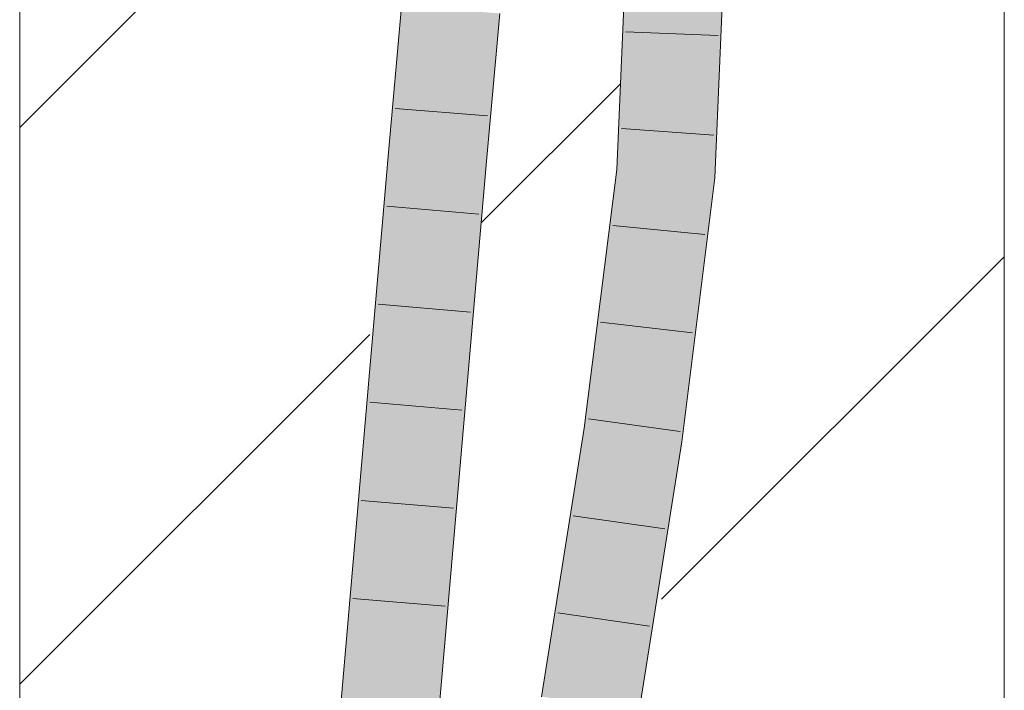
# Model space of a CAD drawing. Extents: x -620 to 300, y 62 to 1162.
# Tile 283 of 300: x 157.69 to 160.19, y 1021.21 to 1022.91. Entities that reach past the tile are written whole.
import ezdxf
from ezdxf.lldxf.tags import DXFTag

# ---------------------------------------------------------------- set-up
doc = ezdxf.new("R2010")
doc.units = 0
doc.layers.get('0').update_dxf_attribs({"lineweight": 13})
doc.layers.add('E_Detail_Linie_Text_Bem', color=7, linetype='Continuous', lineweight=13)
for name, color, linetype, lineweight, true_color in [('E_Detail_Wandschraffur', 7, 'Continuous', 5, 0xc0c0c0), ('E_Leerrohr 25-A06G94ES8I', 7, 'Continuous', 9, 0xff8000), ('E_Leerrohr 25-Shading', 7, 'Continuous', 9, 0xff8000)]:
    doc.layers.add(name, color=color, linetype=linetype, lineweight=lineweight, true_color=true_color)
tags = doc.linetypes.add('fein_strichliert', pattern=[4, 1, -2, 1]).pattern_tags.tags
tags[8:9] = [DXFTag(74, 4), DXFTag(75, 0), DXFTag(340, '0'), DXFTag(46, 0.0), DXFTag(50, 0.0), DXFTag(44, 0.0), DXFTag(45, 0.0)]
tags[6:7] = [DXFTag(74, 4), DXFTag(75, 0), DXFTag(340, '0'), DXFTag(46, 0.0), DXFTag(50, 0.0), DXFTag(44, 0.0), DXFTag(45, 0.0)]
tags[4:5] = [DXFTag(74, 4), DXFTag(75, 0), DXFTag(340, '0'), DXFTag(46, 0.0), DXFTag(50, 0.0), DXFTag(44, 0.0), DXFTag(45, 0.0)]

# ---------------------------------------------------------------- blocks, each defined once
blk = doc.blocks.new('Shading-A06G94358I', base_point=(225.3436, 853.8696))
at = {"layer": 'E_Leerrohr 25-Shading', "color": 43, "true_color": 0xd7ab7f}
for points in [[(159.2193, 1022.5319), (159.2617, 1023.1338), (159.2335, 1023.1168), (159.2358, 1023.134)], [(159.2681, 1023.1337), (159.2617, 1023.1338), (159.2375, 1022.5304), (159.2193, 1022.5319)], [(159.2589, 1022.951), (159.2375, 1022.5304), (159.2708, 1023.1332), (159.245, 1022.5297)], [(159.4622, 1022.6185), (159.4476, 1023.1322), (159.4409, 1022.5129), (159.438, 1022.9075)], [(159.4476, 1023.1322), (159.4622, 1022.6185), (159.4493, 1023.1322)], [(159.4622, 1022.6185), (159.4842, 1023.1319), (159.4493, 1023.1322)], [(159.2193, 1022.5319), (159.2335, 1023.1168), (159.2086, 1022.5328)], [(158.6304, 1022.5754), (158.6498, 1022.6056), (158.662, 1022.9471), (158.6632, 1022.8041)], [(158.6304, 1022.5754), (158.662, 1022.9471), (158.6442, 1022.7487)], [(158.6729, 1022.9464), (158.662, 1022.9471), (158.6632, 1022.8041)], [(158.6647, 1022.6289), (158.691, 1022.9451), (158.6632, 1022.8041), (158.6729, 1022.9464)], [(158.6985, 1022.9445), (158.691, 1022.9451), (158.6652, 1022.5724), (158.6647, 1022.6289)], [(158.8778, 1022.9317), (158.8748, 1022.9319), (158.8554, 1022.5558), (158.8413, 1022.5571)], [(158.8778, 1022.9317), (158.8554, 1022.5558), (158.8679, 1022.6884)], [(158.8554, 1022.5558), (158.8778, 1022.5539), (158.8906, 1022.9308), (158.9114, 1022.9293)], [(158.8906, 1022.9308), (158.8778, 1022.9317), (158.8679, 1022.6884)], [(159.438, 1022.9075), (159.4212, 1022.5146), (159.4409, 1022.5129)], [(158.6498, 1022.6056), (158.6647, 1022.6289), (158.6632, 1022.8041)], [(158.6442, 1022.7487), (158.6288, 1022.5755), (158.6304, 1022.5754)], [(158.6601, 1022.5728), (158.6647, 1022.6289), (158.6476, 1022.5739), (158.6498, 1022.6056)], [(158.6652, 1022.5724), (158.6647, 1022.6289), (158.6601, 1022.5728)], [(158.6498, 1022.6056), (158.6304, 1022.5754), (158.6476, 1022.5739)], [(159.4622, 1022.6185), (159.4409, 1022.5129), (159.4577, 1022.5115)], [(158.6288, 1022.5755), (158.3202, 1019.0074), (158.6304, 1022.5754), (158.354, 1019.0048)], [(158.6304, 1022.5754), (158.354, 1019.0048), (158.5899, 1021.7018), (158.3567, 1019.0046)], [(158.6476, 1022.5739), (158.6304, 1022.5754), (158.5899, 1021.7018)], [(158.8278, 1022.2506), (158.8413, 1022.5571), (158.5329, 1018.9909)], [(158.6601, 1022.5728), (158.6476, 1022.5739), (158.5899, 1021.7018)], [(158.5899, 1021.7018), (158.6652, 1022.5724), (158.6601, 1022.5728)], [(158.8778, 1022.5539), (158.8554, 1022.5558), (158.8029, 1021.6874), (158.8278, 1022.2506)], [(158.8554, 1022.5558), (158.8413, 1022.5571), (158.8278, 1022.2506)], [(159.2193, 1022.5319), (159.2086, 1022.5328), (159.1454, 1021.8727), (159.1261, 1021.8755)], [(159.2375, 1022.5304), (159.2193, 1022.5319), (159.1574, 1021.871), (159.1454, 1021.8727)], [(159.1937, 1022.1699), (159.1574, 1021.871), (159.245, 1022.5294), (159.1623, 1021.8704)], [(159.2375, 1022.5304), (159.1937, 1022.1699), (159.245, 1022.5297), (159.245, 1022.5294)], [(159.4212, 1022.5146), (159.3374, 1021.8455), (159.4212, 1022.5146), (159.3397, 1021.8451)], [(159.4238, 1022.2414), (159.4212, 1022.5146), (159.3656, 1021.8414), (159.4174, 1022.483)], [(159.4212, 1022.5146), (159.4238, 1022.2414), (159.4409, 1022.5129)], [(159.4238, 1022.2414), (159.4577, 1022.5115), (159.4409, 1022.5129)], [(159.4174, 1022.483), (159.3397, 1021.8451), (159.3656, 1021.8414)], [(158.8029, 1021.6874), (158.8278, 1022.2506), (158.5469, 1018.9899), (158.5329, 1018.9909)], [(159.4238, 1022.2414), (159.3656, 1021.8414), (159.3736, 1021.8403)], [(159.1261, 1021.8755), (159.0178, 1021.1932), (159.0719, 1021.3004), (159.054, 1021.188)], [(159.1454, 1021.8727), (159.1261, 1021.8755), (159.0719, 1021.3004)], [(159.1574, 1021.871), (159.1454, 1021.8727), (159.0719, 1021.3004)], [(159.0719, 1021.3004), (159.1623, 1021.8704), (159.1574, 1021.871)], [(159.3341, 1021.8108), (159.3374, 1021.8455), (159.229, 1021.1627)], [(159.2835, 1021.2728), (159.3397, 1021.8451), (159.3341, 1021.8108)], [(159.2835, 1021.2728), (159.3475, 1021.6761), (159.3397, 1021.8451), (159.3656, 1021.8414)], [(159.3397, 1021.8451), (159.3374, 1021.8455), (159.3341, 1021.8108)], [(159.3475, 1021.6761), (159.3736, 1021.8403), (159.3656, 1021.8414)], [(159.2835, 1021.2728), (159.3341, 1021.8108), (159.2638, 1021.1577), (159.229, 1021.1627)], [(158.8029, 1021.6874), (158.626, 1019.8235), (158.5694, 1018.9881), (158.5524, 1018.9894)], [(159.2638, 1021.1577), (159.2652, 1021.1575), (159.2835, 1021.2728)]]:
    blk.add_solid(points, dxfattribs=at)
at = {"layer": 'E_Leerrohr 25-Shading', "color": 31, "true_color": 0xfabd7f}
for points in [[(159.2708, 1023.1337), (159.245, 1022.5297), (159.3522, 1022.9698), (159.2712, 1022.5275)], [(159.3331, 1022.5222), (159.4212, 1022.5146), (159.3592, 1023.133), (159.4476, 1023.1322)], [(159.2712, 1022.5275), (159.3331, 1022.5222), (159.3522, 1022.9698)], [(158.6985, 1022.9445), (158.6652, 1022.5724), (158.7486, 1022.9409), (158.7193, 1022.5677)], [(158.7193, 1022.5677), (158.7533, 1022.5647), (158.7486, 1022.9409), (158.7867, 1022.9382)], [(158.7533, 1022.5647), (158.8413, 1022.5571), (158.7867, 1022.9382), (158.8748, 1022.9319)], [(158.6652, 1022.5724), (158.5899, 1021.7018), (158.4448, 1018.9977), (158.4112, 1019.0004)], [(158.7193, 1022.5677), (158.6652, 1022.5724), (158.4448, 1018.9977)], [(158.7533, 1022.5647), (158.7193, 1022.5677), (158.4448, 1018.9977)], [(158.4448, 1018.9977), (158.5329, 1018.9909), (158.7533, 1022.5647), (158.8413, 1022.5571)], [(159.2712, 1022.5275), (159.245, 1022.5297), (159.1623, 1021.8704)], [(159.333, 1022.5222), (159.2712, 1022.5275), (159.2443, 1021.8587), (159.1623, 1021.8704)], [(159.2443, 1021.8587), (159.2498, 1021.8579), (159.333, 1022.5222), (159.3331, 1022.5222)], [(159.2498, 1021.8579), (159.3374, 1021.8455), (159.3331, 1022.5222), (159.4212, 1022.5146)], [(159.1623, 1021.8704), (159.0719, 1021.3004), (159.1415, 1021.1754), (159.0574, 1021.1875)], [(159.2443, 1021.8587), (159.1623, 1021.8704), (159.1415, 1021.1754)], [(159.2498, 1021.8579), (159.2443, 1021.8587), (159.1415, 1021.1754)], [(159.1415, 1021.1754), (159.229, 1021.1627), (159.2498, 1021.8579), (159.3374, 1021.8455)], [(158.5899, 1021.7018), (158.3567, 1019.0046), (158.4112, 1019.0004)], [(159.0719, 1021.3004), (159.054, 1021.188), (159.0574, 1021.1875)]]:
    blk.add_solid(points, dxfattribs=at)
blk = doc.blocks.new('Referenz-A06G94EW8I')
at = {"layer": 'E_Detail_Linie_Text_Bem', "linetype": 'Continuous', "ltscale": 0.13}
for p, q in [((157.6926, 1013.5572), (157.6926, 1025.3572)), ((160.1926, 1025.3572), (160.1926, 985.3572))]:
    blk.add_line(p, q, dxfattribs=at)
at = {"layer": 'E_Detail_Wandschraffur', "linetype": 'ByBlock', "ltscale": 0.13}
for p, q in [((157.6926, 1022.6393), (158.6624, 1023.609)), ((159.3225, 1021.4407), (160.1926, 1022.3108))]:
    blk.add_line(p, q, dxfattribs=at)
at = {"layer": 'E_Detail_Wandschraffur', "linetype": 'fein_strichliert', "ltscale": 0.13}
for p, q in [((158.8642, 1022.3967), (159.2178, 1022.7503)), ((157.6926, 1021.225), (158.5813, 1022.1137))]:
    blk.add_line(p, q, dxfattribs=at)
at = {"layer": 'E_Leerrohr 25-A06G94ES8I', "linetype": 'Continuous', "ltscale": 0.13}
for p, q in [((159.2086, 1022.5328), (159.2342, 1023.134)), ((159.4577, 1022.5115), (159.4842, 1023.1319)), ((158.6288, 1022.5755), (158.662, 1022.9471)), ((158.8778, 1022.5539), (158.9114, 1022.9293)), ((159.4657, 1022.873), (159.2309, 1022.8825)), ((158.8805, 1022.6687), (158.6463, 1022.6879)), ((159.4548, 1022.6195), (159.2204, 1022.6365)), ((158.3202, 1019.0074), (158.6288, 1022.5755)), ((158.5694, 1018.9881), (158.8778, 1022.5539)), ((159.1261, 1021.8755), (159.2086, 1022.5328)), ((159.3736, 1021.8403), (159.4577, 1022.5115)), ((158.8586, 1022.4192), (158.6245, 1022.4394)), ((159.4321, 1022.3677), (159.1982, 1022.3906)), ((158.8371, 1022.1702), (158.603, 1022.1902)), ((159.4008, 1022.1173), (159.1674, 1022.145)), ((158.8156, 1021.9212), (158.5814, 1021.9411)), ((159.0178, 1021.1932), (159.1261, 1021.8755)), ((159.3694, 1021.8668), (159.1366, 1021.8994)), ((159.2652, 1021.1575), (159.3736, 1021.8403)), ((158.794, 1021.6722), (158.5599, 1021.6919)), ((159.3309, 1021.6194), (159.0983, 1021.6527)), ((158.7725, 1021.4232), (158.5383, 1021.4428)), ((159.2917, 1021.3724), (159.0591, 1021.4059))]:
    blk.add_line(p, q, dxfattribs=at)

msp = doc.modelspace()

# ---------------------------------------------------------------- block references
at = {"color": 8, "lineweight": 25, "ltscale": 0.25, "true_color": 0x808080}
msp.add_blockref('Referenz-A06G94EW8I', (0, 0), dxfattribs=at)
msp.add_blockref('Shading-A06G94358I', (225.3436, 853.8696))

doc.saveas('drawing.dxf')
